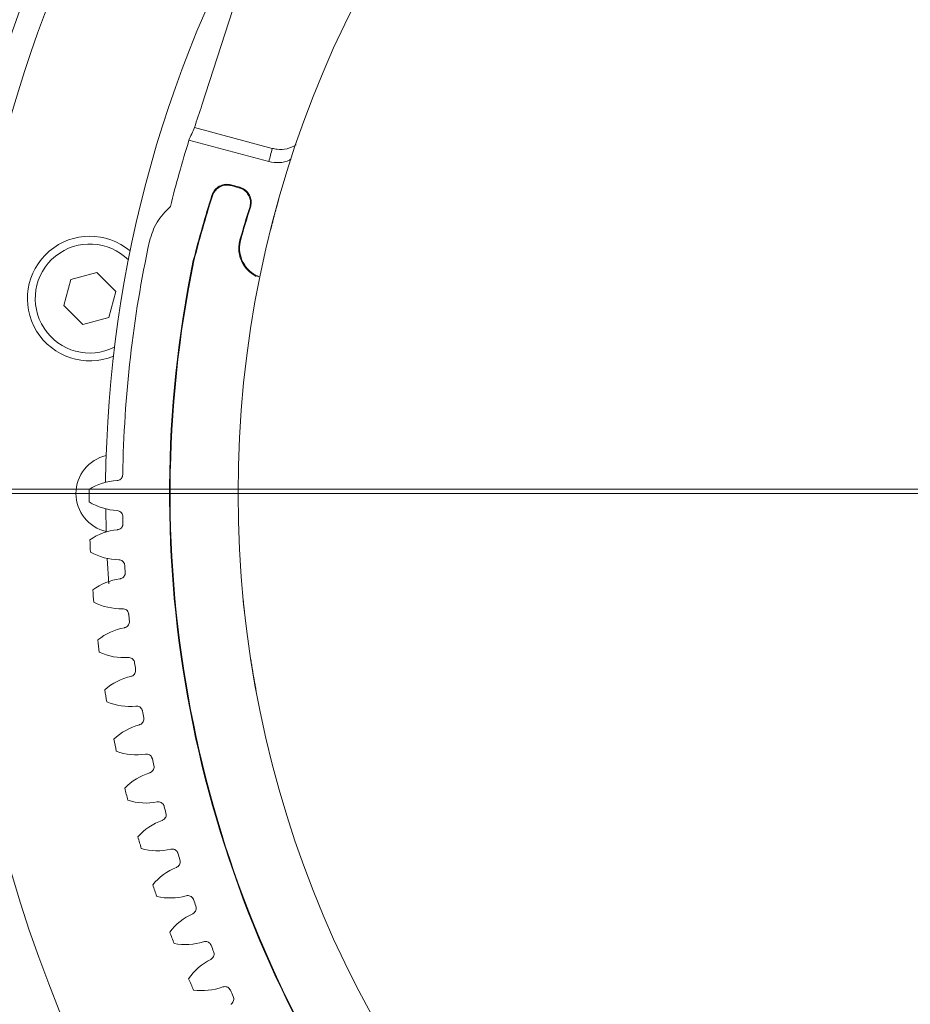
# Model space of a CAD drawing. Header units: millimetres. Extents: x 0 to 1118, y 0 to 864.
# Tile 333 of 512: x 503 to 517, y 412 to 428. Entities that reach past the tile are written whole.
import ezdxf

# ---------------------------------------------------------------- set-up
doc = ezdxf.new("R2010")
doc.units = ezdxf.units.MM
doc.styles.add('SLDTEXTSTYLE0', font='TXT', dxfattribs={"width": 0.605})
doc.dimstyles.new('SLDDIMSTYLE3', dxfattribs={"dimtxt": 3.175, "dimasz": 3.302, "dimexe": 0, "dimexo": 0.0625, "dimgap": 0.79375, "dimtad": 0, "dimtih": 1, "dimtoh": 1, "dimdec": 1, "dimlfac": 4, "dimrnd": 1e-09, "dimzin": 12, "dimdsep": 46, "dimtxsty": 'SLDTEXTSTYLE0', "dimsah": 1, "dimcen": 0.09, "dimadec": 0, "dimazin": 3, "dimtfac": 1, "dimtofl": 0, "dimtmove": 0, "dimatfit": 3, "dimfxl": 1, "dimfrac": 2, "dimtolj": 1, "dimtzin": 12, "dimarcsym": 0})

# ---------------------------------------------------------------- blocks, each defined once
blk = doc.blocks.new('_D_9')
at = {"color": 7, "linetype": 'Continuous', "lineweight": 0}
for p, q in [((522.125, 420.339), (447.138, 420.339)), ((448.738, 420.339), (448.738, 403.935)), ((448.738, 382.658), (448.738, 399.062)), ((465.736, 382.658), (447.138, 382.658))]:
    blk.add_line(p, q, dxfattribs=at)
for points in [[(448.738, 420.339), (448.23, 417.037), (449.246, 417.037)], [(448.738, 382.658), (449.246, 385.96), (448.23, 385.96)]]:
    blk.add_solid(points, dxfattribs=at)
at = {"color": 7, "linetype": 'Continuous', "lineweight": 0, "insert": (443.281, 403.155), "char_height": 3.175, "attachment_point": 1, "style": 'SLDTEXTSTYLE0'}
blk.add_mtext('150.7', dxfattribs=at)
blk = doc.blocks.new('SW_CENTERMARKSYMBOL_0')
at = {"color": 0, "linetype": 'Continuous', "lineweight": 0}
blk.add_line((-1.27, 0), (-23.521, 0), dxfattribs=at)

msp = doc.modelspace()

# ---------------------------------------------------------------- linework, layer by layer
at = {"color": 7, "linetype": 'Continuous', "lineweight": 15}
for p, q in [((507.0404, 430.4945), (505.7722, 426.5719)), ((505.6508, 426.2105), (506.8983, 425.8762)), ((505.5632, 426.0075), (506.8463, 425.6637)), ((506.3776, 425.2528), (506.2356, 425.2909)), ((506.3651, 425.246), (506.2421, 425.279)), ((505.6426, 424.0741), (505.633, 424.0763)), ((504.0836, 423.8856), (503.6653, 423.7735)), ((504.3898, 423.5794), (504.0836, 423.8856)), ((503.6653, 423.7735), (503.5532, 423.3552)), ((506.6558, 423.8294), (506.6835, 423.8136)), ((504.2777, 423.1611), (504.3898, 423.5794)), ((503.5532, 423.3552), (503.8594, 423.0491)), ((503.8594, 423.0491), (504.2777, 423.1611)), ((504.2268, 420.0919), (504.2348, 419.7296)), ((504.2531, 419.2965), (504.279, 418.8915))]:
    msp.add_line(p, q, dxfattribs=at)
at = {"color": 9, "linetype": 'Continuous', "lineweight": 0}
msp.add_line((506.3821, 424.4086), (506.3944, 424.4158), dxfattribs=at)
at = {"color": 9, "linetype": 'Continuous', "lineweight": 0, "flags": 128}
for points in [[(506.2356, 425.2909), (506.2388, 425.2849), (506.2421, 425.279)], [(506.3651, 425.246), (506.3714, 425.2494), (506.3776, 425.2528)], [(505.9391, 425.1131), (505.9362, 425.1185), (505.9326, 425.1251)], [(506.5511, 424.9355), (506.5456, 424.9325), (506.5387, 424.9288)]]:
    msp.add_lwpolyline(points, dxfattribs=at)
at = {"color": 7, "linetype": 'Continuous', "lineweight": 15}
msp.add_circle((523.7253, 420.3386), 17.375, dxfattribs=at)
for centre, radius, start, end in [((523.7253, 420.3386), 21.875, 63.34723, 172.28355), ((523.7232, 420.4083), 22.3827, 102.3397, 164.93654), ((523.7232, 420.4083), 22.2435, 101.98314, 165.00787), ((523.7253, 420.3386), 19.5, 149.08053, 179.47491), ((523.7253, 420.3386), 19.0044, 160.85308, 162.0026), ((523.7253, 420.3386), 19.0262, 162.66542, 166), ((523.5387, 419.5281), 18.4743, 162.3642, 165.74758), ((523.5387, 419.5281), 18.4645, 162.39369, 165.74689), ((523.5387, 419.5281), 17.8373, 162.37534, 164.12056), ((523.5387, 419.5281), 17.8275, 162.34276, 164.08762), ((503.9715, 423.4673), 1, 49.75156, 292.24844), ((523.7253, 420.3386), 19.2268, 167.84868, 179.09615), ((503.9715, 423.4673), 0.875, 45, 296.88503), ((523.7253, 420.3386), 18.4743, 168.3274, 258.33293), ((523.7253, 420.3386), 18.4645, 168.32809, 258.33275), ((504.3753, 420.3386), 0.625, 102.98996, 257.01004), ((504.465, 419.5947), 0.9531, 93.36563, 122.01323), ((523.7253, 420.3386), 19.7656, 179.81386, 180.38614), ((504.4626, 421.0153), 0.9531, 238.18677, 266.83437), ((523.7253, 420.3386), 19.2268, 181.10385, 181.43444), ((523.7232, 420.4083), 28.3685, 249.02778, 358.97222), ((504.5114, 418.8095), 0.9531, 95.70393, 124.35153), ((523.7253, 420.3386), 19.7656, 182.15216, 182.72444), ((504.451, 420.2288), 0.9531, 240.52507, 269.17267), ((523.7253, 420.3386), 19.2268, 183.44215, 183.77274), ((504.5898, 418.0269), 0.9531, 98.04223, 126.68983), ((523.7253, 420.3386), 19.7656, 184.49046, 185.06273), ((504.4715, 419.4425), 0.9531, 242.86336, 271.51097), ((523.7253, 420.3386), 19.2268, 185.78045, 186.11104), ((504.7001, 417.2481), 0.9531, 100.38052, 129.02813), ((523.7253, 420.3386), 19.7656, 186.82876, 187.40103), ((504.5241, 418.6577), 0.9531, 245.20166, 273.84926), ((523.7253, 420.3386), 19.2268, 188.11875, 188.44934), ((523.7253, 420.3386), 21.875, 187.71645, 264), ((504.842, 416.4744), 0.9531, 102.71882, 131.36642), ((523.7253, 420.3386), 19.7656, 189.16705, 189.73933), ((504.6087, 417.8757), 0.9531, 247.53996, 276.18756), ((523.7253, 420.3386), 19.2268, 190.45704, 190.78764), ((505.0154, 415.7072), 0.9531, 105.05712, 133.70472), ((523.7253, 420.3386), 19.7656, 191.50535, 192.07763), ((504.7251, 417.0978), 0.9531, 249.87826, 278.52586), ((523.7253, 420.3386), 19.2268, 192.79534, 193.12593), ((505.2199, 414.9477), 0.9531, 107.39542, 136.04302), ((523.7253, 420.3386), 19.7656, 193.84365, 194.41593), ((504.8731, 416.3253), 0.9531, 252.21655, 280.86416), ((523.7253, 420.3386), 19.2268, 195.13364, 195.46423), ((505.4553, 414.1972), 0.9531, 109.73372, 138.38132), ((523.7253, 420.3386), 19.7656, 196.18195, 196.75422), ((505.0526, 415.5595), 0.9531, 254.55485, 283.20245), ((523.7253, 420.3386), 19.2268, 197.47194, 197.80253), ((505.7211, 413.4569), 0.9531, 112.07201, 140.71962), ((523.7253, 420.3386), 19.7656, 198.52024, 199.09252), ((505.2631, 414.8016), 0.9531, 256.89315, 285.54075), ((523.7253, 420.3386), 19.2268, 199.81024, 200.14083), ((506.0168, 412.7281), 0.9531, 114.41031, 143.05791), ((523.7253, 420.3386), 19.7656, 200.85854, 201.43082), ((505.5044, 414.053), 0.9531, 259.23145, 287.87905), ((523.7253, 420.3386), 19.2268, 202.14853, 202.47913), ((506.3421, 412.0119), 0.9531, 116.74861, 145.39621), ((523.7253, 420.3386), 19.7656, 203.19684, 203.76912), ((505.776, 413.3148), 0.9531, 261.56975, 290.21735), ((523.7253, 420.3386), 19.2268, 204.48683, 204.81742)]:
    msp.add_arc(centre, radius, start, end, dxfattribs=at)
msp.add_ellipse((523.2271, 418.4795), major_axis=(4.994, 18.638), ratio=0.9950127, start_param=1.4189634, end_param=1.4304209, dxfattribs=at)
at = {"color": 9, "linetype": 'Continuous', "lineweight": 0}
msp.add_ellipse((524.0553, 421.5704), major_axis=(4.6012, 17.172), ratio=0.9950127, start_param=1.5866288, end_param=1.598935, dxfattribs=at)
at = {"color": 7, "linetype": 'Continuous', "lineweight": 15}
for points, knots in [([(497.14, 406.5039), (496.747, 407.3052), (495.9216, 408.9881), (494.9718, 411.6873), (494.2516, 414.5458), (493.8199, 417.4632), (493.6749, 420.4083), (493.8197, 423.3536), (494.2524, 426.2704), (494.9689, 429.1309), (495.9623, 431.9073), (497.2231, 434.5729), (498.739, 437.1022), (500.4956, 439.4707), (502.4759, 441.6556), (504.6608, 443.6359), (507.0293, 445.3925), (509.5586, 446.9085), (512.2054, 448.1601), (514.9414, 449.1434), (517.7388, 449.8492), (520.5913, 450.3032), (522.5126, 450.3726), (523.4732, 450.4073)], [0, 0, 0, 0, 0.0436448, 0.0916662, 0.1396876, 0.187709, 0.2357304, 0.2837518, 0.3317733, 0.3797947, 0.4278161, 0.4758375, 0.5238589, 0.5718803, 0.6199017, 0.6679232, 0.7159446, 0.763966, 0.8119874, 0.8589905, 0.9059937, 0.9529968, 1, 1, 1, 1]), ([(506.8983, 425.8762), (506.9242, 425.8706), (507.0025, 425.8538), (507.1388, 425.8607), (507.2343, 425.9076), (507.2813, 425.9308)], [0, 0, 0, 0, 0.2006892, 0.6060919, 1, 1, 1, 1]), ([(507.2037, 425.7072), (507.1944, 425.7008), (507.139, 425.6624), (507.0113, 425.6385), (506.9011, 425.6553), (506.8463, 425.6637)], [0, 0, 0, 0, 0.0913998, 0.5479028, 1, 1, 1, 1]), ([(505.9326, 425.1251), (505.9438, 425.1511), (505.9661, 425.203), (506.0298, 425.2613), (506.1074, 425.296), (506.1795, 425.3028), (506.2213, 425.2939), (506.2356, 425.2909)], [0, 0, 0, 0, 0.2211692, 0.44234108, 0.66350625, 0.88466545, 1, 1, 1, 1]), ([(506.2421, 425.279), (506.2142, 425.2836), (506.1585, 425.2928), (506.075, 425.2705), (506.0039, 425.2239), (505.9593, 425.1668), (505.9443, 425.1268), (505.9391, 425.1131)], [0, 0, 0, 0, 0.2210987, 0.4421945, 0.6632826, 0.8843662, 1, 1, 1, 1]), ([(506.5387, 424.9288), (506.5446, 424.9564), (506.5563, 425.0117), (506.5379, 425.0962), (506.4946, 425.1692), (506.4337, 425.2217), (506.3862, 425.2385), (506.3651, 425.246)], [0, 0, 0, 0, 0.2086333, 0.4172666, 0.6258929, 0.8345104, 1, 1, 1, 1]), ([(506.3776, 425.2528), (506.404, 425.2429), (506.4569, 425.223), (506.5181, 425.162), (506.5563, 425.0861), (506.5677, 425.0065), (506.5562, 424.9573), (506.5511, 424.9355)], [0, 0, 0, 0, 0.2085627, 0.4171206, 0.6256724, 0.8342186, 1, 1, 1, 1]), ([(507.0033, 425.0573), (507.0027, 425.0553), (507.0015, 425.0511), (506.9914, 425.0151), (506.9786, 424.9691), (506.966, 424.9231), (506.9539, 424.8787), (506.9437, 424.841), (506.9386, 424.8218), (506.9361, 424.8122)], [0, 0, 0, 0, 0.2501752, 0.4997515, 0.629813, 0.7497328, 0.8747126, 0.9373402, 1, 1, 1, 1]), ([(505.2642, 424.9415), (505.1852, 424.8628), (505.0272, 424.7055), (504.9619, 424.4923), (504.9292, 424.3858)], [0, 0, 0, 0, 0.4999916, 1, 1, 1, 1]), ([(506.9361, 424.8122), (506.931, 424.7933), (506.921, 424.7554), (506.907, 424.7016), (506.8951, 424.6556), (506.8831, 424.6088), (506.8737, 424.5714), (506.8726, 424.5669), (506.872, 424.5646)], [0, 0, 0, 0, 0.12512611, 0.25014533, 0.37509865, 0.5002108, 0.7498218, 1, 1, 1, 1]), ([(506.6441, 423.8222), (506.596, 423.8518), (506.4998, 423.911), (506.4029, 424.054), (506.3563, 424.2177), (506.3636, 424.3399), (506.3801, 424.4013), (506.3821, 424.4086)], [0, 0, 0, 0, 0.2418227, 0.4836466, 0.7254644, 0.9672842, 1, 1, 1, 1]), ([(506.3944, 424.4158), (506.3843, 424.3602), (506.3641, 424.249), (506.4059, 424.0814), (506.4968, 423.9375), (506.5925, 423.8614), (506.6491, 423.8328), (506.6558, 423.8294)], [0, 0, 0, 0, 0.2419369, 0.483874, 0.7258023, 0.9677238, 1, 1, 1, 1]), ([(504.5009, 420.6419), (504.4996, 420.631), (504.4971, 420.6091), (504.4798, 420.5801), (504.4547, 420.5585), (504.4295, 420.5482), (504.4138, 420.5466), (504.4091, 420.5461)], [0, 0, 0, 0, 0.2253905, 0.4507815, 0.6761637, 0.9015379, 1, 1, 1, 1]), ([(504.4099, 420.0637), (504.4208, 420.062), (504.4426, 420.0586), (504.4708, 420.0402), (504.4915, 420.0143), (504.5007, 419.9886), (504.5017, 419.973), (504.502, 419.9682)], [0, 0, 0, 0, 0.2253924, 0.4507838, 0.6761658, 0.9015408, 1, 1, 1, 1]), ([(504.5045, 419.8573), (504.5037, 419.8463), (504.5021, 419.8244), (504.486, 419.7947), (504.4618, 419.772), (504.437, 419.7608), (504.4214, 419.7585), (504.4167, 419.7579)], [0, 0, 0, 0, 0.2253905, 0.4507816, 0.6761587, 0.9015424, 1, 1, 1, 1]), ([(504.4372, 419.2759), (504.4482, 419.2746), (504.4701, 419.2722), (504.499, 419.2549), (504.5208, 419.2299), (504.531, 419.2046), (504.5326, 419.189), (504.5331, 419.1842)], [0, 0, 0, 0, 0.2253937, 0.4507829, 0.676158, 0.9015407, 1, 1, 1, 1]), ([(504.5401, 419.0735), (504.5398, 419.0625), (504.5391, 419.0405), (504.5242, 419.0102), (504.501, 418.9866), (504.4766, 418.9743), (504.4612, 418.9714), (504.4565, 418.9706)], [0, 0, 0, 0, 0.2253887, 0.4507815, 0.6761638, 0.9015404, 1, 1, 1, 1]), ([(506.4336, 418.6394), (506.4338, 418.6372), (506.4342, 418.6329), (506.4379, 418.5958), (506.4427, 418.5482), (506.4477, 418.5008), (506.4527, 418.455), (506.4569, 418.4162), (506.4592, 418.3965), (506.4603, 418.3866)], [0, 0, 0, 0, 0.2501755, 0.4997518, 0.6298134, 0.7497339, 0.8747129, 0.9373413, 1, 1, 1, 1]), ([(504.4967, 418.4898), (504.5076, 418.489), (504.5296, 418.4874), (504.5593, 418.4714), (504.582, 418.4473), (504.5933, 418.4224), (504.5955, 418.4069), (504.5962, 418.4022)], [0, 0, 0, 0, 0.2253906, 0.4507796, 0.6761635, 0.901542, 1, 1, 1, 1]), ([(504.6077, 418.2918), (504.6078, 418.2808), (504.608, 418.2588), (504.5944, 418.2279), (504.5722, 418.2034), (504.5483, 418.1901), (504.533, 418.1866), (504.5283, 418.1855)], [0, 0, 0, 0, 0.2253879, 0.450775, 0.6761579, 0.9015321, 1, 1, 1, 1]), ([(504.5881, 417.7068), (504.5991, 417.7065), (504.6211, 417.7058), (504.6514, 417.691), (504.6751, 417.6678), (504.6874, 417.6434), (504.6903, 417.628), (504.6912, 417.6233)], [0, 0, 0, 0, 0.2253994, 0.4507875, 0.6761624, 0.9015412, 1, 1, 1, 1]), ([(506.5547, 417.6814), (506.555, 417.6792), (506.5556, 417.675), (506.5614, 417.6381), (506.5689, 417.5909), (506.5765, 417.5438), (506.584, 417.4984), (506.5904, 417.4598), (506.5937, 417.4403), (506.5954, 417.4305)], [0, 0, 0, 0, 0.25017555, 0.49975204, 0.62981379, 0.74973421, 0.8747134, 0.93734164, 1, 1, 1, 1]), ([(504.7071, 417.5135), (504.7077, 417.5025), (504.7088, 417.4805), (504.6964, 417.4492), (504.6752, 417.4237), (504.6519, 417.4095), (504.6368, 417.4054), (504.6322, 417.4041)], [0, 0, 0, 0, 0.2253884, 0.4507785, 0.6761622, 0.9015432, 1, 1, 1, 1]), ([(506.5954, 417.4305), (506.5987, 417.4112), (506.6053, 417.3725), (506.6149, 417.3178), (506.6232, 417.271), (506.6318, 417.2235), (506.6388, 417.1856), (506.6396, 417.181), (506.64, 417.1787)], [0, 0, 0, 0, 0.12512649, 0.25014647, 0.37509983, 0.50021127, 0.74982206, 1, 1, 1, 1]), ([(504.7114, 416.9282), (504.7224, 416.9283), (504.7445, 416.9285), (504.7753, 416.915), (504.7999, 416.8928), (504.8132, 416.8689), (504.8167, 416.8536), (504.8178, 416.849)], [0, 0, 0, 0, 0.2253879, 0.4507738, 0.6761616, 0.9015423, 1, 1, 1, 1]), ([(504.8382, 416.74), (504.8392, 416.729), (504.8412, 416.707), (504.8302, 416.6752), (504.81, 416.6489), (504.7873, 416.6337), (504.7723, 416.629), (504.7678, 416.6276)], [0, 0, 0, 0, 0.2253902, 0.4507793, 0.6761618, 0.9015508, 1, 1, 1, 1]), ([(504.8664, 416.1553), (504.8774, 416.1559), (504.8994, 416.157), (504.9308, 416.1447), (504.9563, 416.1235), (504.9705, 416.1002), (504.9747, 416.0851), (504.9759, 416.0805)], [0, 0, 0, 0, 0.2253872, 0.4507775, 0.6761613, 0.9015401, 1, 1, 1, 1]), ([(505.0008, 415.9724), (505.0022, 415.9614), (505.0051, 415.9396), (504.9954, 415.9073), (504.9763, 415.8802), (504.9542, 415.8642), (504.9395, 415.8588), (504.935, 415.8572)], [0, 0, 0, 0, 0.22539, 0.4507807, 0.676167, 0.9015465, 1, 1, 1, 1]), ([(505.0528, 415.3893), (505.0637, 415.3904), (505.0857, 415.3924), (505.1175, 415.3814), (505.1439, 415.3612), (505.159, 415.3386), (505.1638, 415.3236), (505.1653, 415.3191)], [0, 0, 0, 0, 0.2253935, 0.4507843, 0.6761624, 0.9015429, 1, 1, 1, 1]), ([(505.1945, 415.212), (505.1964, 415.2012), (505.2002, 415.1795), (505.1918, 415.1469), (505.1738, 415.119), (505.1524, 415.102), (505.1379, 415.0961), (505.1335, 415.0943)], [0, 0, 0, 0, 0.2253897, 0.4507804, 0.6761617, 0.9015424, 1, 1, 1, 1]), ([(505.2702, 414.6316), (505.2812, 414.6331), (505.303, 414.636), (505.3353, 414.6263), (505.3624, 414.6073), (505.3785, 414.5852), (505.3839, 414.5705), (505.3855, 414.566)], [0, 0, 0, 0, 0.2253902, 0.4507795, 0.6761624, 0.9015399, 1, 1, 1, 1]), ([(505.4191, 414.4603), (505.4214, 414.4495), (505.4261, 414.428), (505.419, 414.395), (505.4022, 414.3664), (505.3815, 414.3486), (505.3673, 414.3421), (505.3629, 414.3401)], [0, 0, 0, 0, 0.225388, 0.4507776, 0.6761517, 0.9015334, 1, 1, 1, 1]), ([(505.5185, 413.8834), (505.5293, 413.8853), (505.551, 413.8891), (505.5836, 413.8808), (505.6115, 413.8628), (505.6285, 413.8415), (505.6345, 413.827), (505.6363, 413.8225)], [0, 0, 0, 0, 0.225387, 0.4507865, 0.6761632, 0.9015454, 1, 1, 1, 1]), ([(505.6742, 413.7183), (505.677, 413.7076), (505.6825, 413.6863), (505.6768, 413.6531), (505.6611, 413.6238), (505.6412, 413.6052), (505.6272, 413.5981), (505.623, 413.5959)], [0, 0, 0, 0, 0.2253906, 0.4507788, 0.6761635, 0.9015384, 1, 1, 1, 1]), ([(505.797, 413.146), (505.8077, 413.1483), (505.8293, 413.153), (505.8622, 413.146), (505.8908, 413.1292), (505.9087, 413.1085), (505.9152, 413.0943), (505.9172, 413.0899)], [0, 0, 0, 0, 0.22538771, 0.45078055, 0.67615671, 0.90154185, 1, 1, 1, 1]), ([(505.9593, 412.9873), (505.9625, 412.9768), (505.9689, 412.9557), (505.9646, 412.9223), (505.9501, 412.8924), (505.931, 412.873), (505.9173, 412.8653), (505.9131, 412.863)], [0, 0, 0, 0, 0.2253895, 0.4507824, 0.6761643, 0.9015416, 1, 1, 1, 1]), ([(506.1054, 412.4205), (506.116, 412.4233), (506.1373, 412.4288), (506.1706, 412.4231), (506.1998, 412.4076), (506.2185, 412.3876), (506.2256, 412.3737), (506.2278, 412.3694)], [0, 0, 0, 0, 0.2253861, 0.450779, 0.6761575, 0.9015412, 1, 1, 1, 1]), ([(506.2741, 412.2686), (506.2777, 412.2582), (506.2849, 412.2374), (506.2819, 412.2038), (506.2687, 412.1734), (506.2504, 412.1532), (506.237, 412.145), (506.233, 412.1425)], [0, 0, 0, 0, 0.2253909, 0.4507774, 0.676162, 0.9015496, 1, 1, 1, 1])]:
    msp.add_open_spline(points, degree=3, knots=knots, dxfattribs=at)

# ---------------------------------------------------------------- block references
at = {"color": 7, "linetype": 'Continuous', "lineweight": 0}
msp.add_blockref('SW_CENTERMARKSYMBOL_0', (523.7232, 420.4083), dxfattribs=at)

# ---------------------------------------------------------------- dimensions: what is measured, and where the dimension line sits
dim = msp.add_linear_dim(base=(448.7385, 420.3386), p1=(467.3357, 382.6583), p2=(523.7253, 420.3386), angle=90, dimstyle='SLDDIMSTYLE3', dxfattribs=at)
dim.commit()
dim.dimension.update_dxf_attribs({"geometry": '_D_9', "text_midpoint": (448.7385, 401.4985), "dimtype": 160})

doc.saveas('drawing.dxf')
